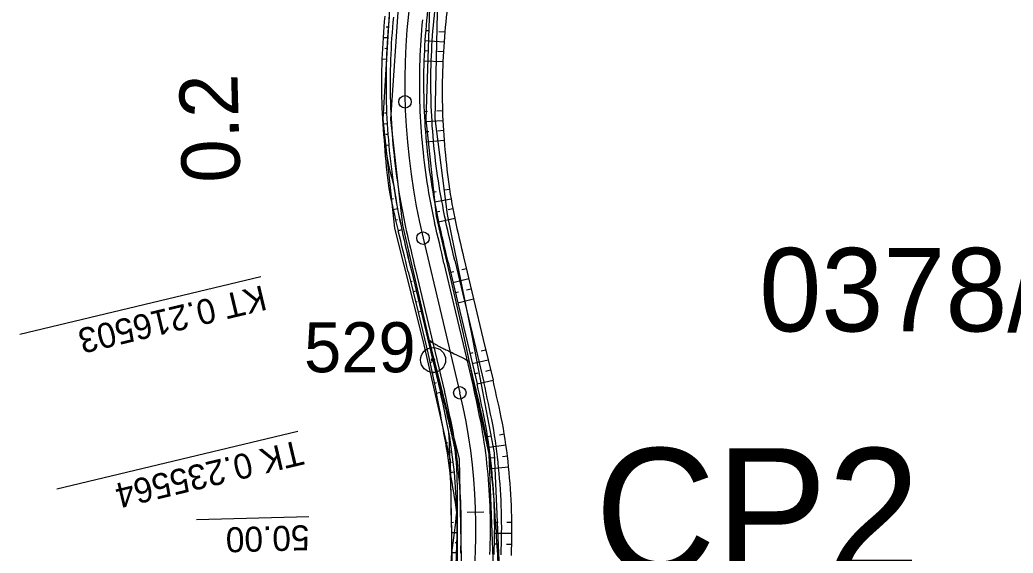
# Model space of a CAD drawing. Extents: x -495905 to -478420, y -1113297 to -1107716.
# Drawn here: x -479577.1 to -479458, y -1112599.2 to -1112535.3 of the extents above; entities that cross this region are included whole.
import ezdxf

# ---------------------------------------------------------------- set-up
doc = ezdxf.new("R2010")
doc.units = 0
for name, color, linetype in [('03_PC_OBJEKTY_NÁVRH_PR', 7, 'Continuous'), ('2D_VRSTEVNICE', 7, 'Continuous'), ('C1_HATCH_SLOPE_L', 7, 'Continuous'), ('C1_HATCH_SLOPE_R', 7, 'Continuous'), ('C1_HECTOMETRY', 7, 'Continuous'), ('C1_HLBODY', 7, 'Continuous'), ('C1_HRANA_TELESO', 7, 'Continuous'), ('C1_KORUNA', 7, 'Continuous'), ('C1_OSA', 7, 'Continuous'), ('C1_PRIKOP', 7, 'Continuous'), ('C1_STANICENI', 7, 'Continuous'), ('C1_VOZOVKA', 7, 'Continuous'), ('C1_ZPEVKRAJ', 7, 'Continuous'), ('ODVODNĚNÍ PLOŠNÉ', 7, 'Continuous'), ('zamereni', 7, 'Continuous')]:
    doc.layers.add(name, color=color, linetype=linetype)

msp = doc.modelspace()

# ---------------------------------------------------------------- linework, layer by layer
at = {"layer": '2D_VRSTEVNICE'}
for points in [[(-479525.11, -1112586.08), (-479525.71, -1112583.43), (-479527.92, -1112574.17), (-479528.05, -1112573.63), (-479527.67, -1112574.1), (-479523.31, -1112576.18), (-479523.27, -1112576.33), (-479523.24, -1112576.46), (-479520.65, -1112587.33), (-479519.74, -1112601.61), (-479519.55, -1112604.66), (-479519.74, -1112605.51), (-479520.18, -1112607.76)], [(-479563.42, -1112614.57), (-479552.62, -1112613.53), (-479552.09, -1112613.28), (-479528.71, -1112617.91), (-479528.26, -1112617.13), (-479527.79, -1112616.16), (-479527.75, -1112616.07), (-479525.81, -1112608.16), (-479524.64, -1112603.35), (-479524.69, -1112596.98), (-479524.66, -1112587.97), (-479525.11, -1112586.08)]]:
    msp.add_open_spline(points, degree=2, dxfattribs=at)
at = {"layer": 'C1_HATCH_SLOPE_L'}
for p, q in [((-479528.48, -1112536.6), (-479528.07, -1112536.63)), ((-479526.91, -1112536.73), (-479526.18, -1112536.79)), ((-479528.57, -1112537.81), (-479526.28, -1112537.96)), ((-479528.64, -1112539.02), (-479528.22, -1112539.04)), ((-479527.08, -1112539.1), (-479526.36, -1112539.14)), ((-479528.69, -1112540.24), (-479526.42, -1112540.31)), ((-479528.67, -1112546.31), (-479528.25, -1112546.29)), ((-479527.15, -1112546.24), (-479526.46, -1112546.21)), ((-479528.6, -1112547.52), (-479526.42, -1112547.39)), ((-479528.52, -1112548.73), (-479528.1, -1112548.7)), ((-479527.02, -1112548.62), (-479526.36, -1112548.57)), ((-479528.42, -1112549.95), (-479526.28, -1112549.75)), ((-479527.64, -1112555.97), (-479527.22, -1112555.9)), ((-479526.21, -1112555.72), (-479525.61, -1112555.62)), ((-479527.42, -1112557.16), (-479525.42, -1112556.79)), ((-479527.19, -1112558.35), (-479526.78, -1112558.27)), ((-479525.79, -1112558.07), (-479525.22, -1112557.96)), ((-479526.94, -1112559.54), (-479524.99, -1112559.12)), ((-479525.51, -1112565.58), (-479525.11, -1112565.49)), ((-479524.15, -1112565.26), (-479523.6, -1112565.13)), ((-479525.22, -1112566.8), (-479523.32, -1112566.35)), ((-479524.93, -1112568.02), (-479524.53, -1112567.92)), ((-479523.57, -1112567.69), (-479523.03, -1112567.56)), ((-479524.64, -1112569.23), (-479522.74, -1112568.78)), ((-479523.19, -1112575.31), (-479522.78, -1112575.21)), ((-479521.84, -1112574.99), (-479521.3, -1112574.86)), ((-479522.9, -1112576.53), (-479521, -1112576.07)), ((-479522.61, -1112577.74), (-479522.2, -1112577.65)), ((-479521.25, -1112577.42), (-479520.7, -1112577.29)), ((-479522.32, -1112578.96), (-479520.41, -1112578.5)), ((-479521.06, -1112585.27), (-479520.65, -1112585.2)), ((-479519.64, -1112585.05), (-479519.06, -1112584.96)), ((-479520.87, -1112586.54), (-479518.86, -1112586.27)), ((-479520.71, -1112587.82), (-479520.3, -1112587.77)), ((-479519.28, -1112587.65), (-479518.69, -1112587.58)), ((-479520.57, -1112589.1), (-479518.54, -1112588.9)), ((-479520.22, -1112595.54), (-479519.8, -1112595.54)), ((-479518.77, -1112595.53), (-479518.16, -1112595.52)), ((-479520.22, -1112596.83), (-479518.15, -1112596.85)), ((-479520.24, -1112598.12), (-479519.82, -1112598.13)), ((-479518.78, -1112598.16), (-479518.16, -1112598.18))]:
    msp.add_line(p, q, dxfattribs=at)
at = {"layer": 'C1_HATCH_SLOPE_R'}
for p, q in [((-479533.5, -1112536.19), (-479533.5, -1112536.19)), ((-479532.97, -1112536.23), (-479533.23, -1112536.21)), ((-479533.06, -1112537.51), (-479533.6, -1112537.48)), ((-479533.67, -1112538.77), (-479533.67, -1112538.77)), ((-479533.14, -1112538.8), (-479533.4, -1112538.78)), ((-479533.19, -1112540.08), (-479533.72, -1112540.06)), ((-479533.7, -1112546.53), (-479533.7, -1112546.53)), ((-479533.16, -1112546.51), (-479533.43, -1112546.52)), ((-479533.1, -1112547.79), (-479533.62, -1112547.82)), ((-479533.53, -1112549.11), (-479533.53, -1112549.11)), ((-479533.01, -1112549.07), (-479533.27, -1112549.09)), ((-479532.9, -1112550.35), (-479533.42, -1112550.4)), ((-479532.36, -1112556.77), (-479532.65, -1112556.82)), ((-479532.07, -1112556.72), (-479532.08, -1112556.72)), ((-479531.85, -1112557.99), (-479532.38, -1112558.09)), ((-479531.85, -1112559.3), (-479532.09, -1112559.35)), ((-479531.6, -1112559.25), (-479531.61, -1112559.25)), ((-479531.34, -1112560.51), (-479531.78, -1112560.6)), ((-479530.1, -1112566.68), (-479530.29, -1112566.73)), ((-479529.89, -1112566.63), (-479529.9, -1112566.63)), ((-479529.6, -1112567.85), (-479529.99, -1112567.94)), ((-479529.51, -1112569.11), (-479529.69, -1112569.15)), ((-479529.31, -1112569.06), (-479529.31, -1112569.06)), ((-479529.02, -1112570.28), (-479529.39, -1112570.37)), ((-479527.78, -1112576.41), (-479527.97, -1112576.45)), ((-479527.57, -1112576.36), (-479527.57, -1112576.36)), ((-479527.28, -1112577.57), (-479527.71, -1112577.67)), ((-479526.99, -1112578.79), (-479526.99, -1112578.79)), ((-479527.22, -1112578.84), (-479527.43, -1112578.9)), ((-479526.7, -1112580), (-479527.17, -1112580.12)), ((-479525.51, -1112585.95), (-479525.57, -1112585.96)), ((-479525.85, -1112586.01), (-479526.07, -1112586.04)), ((-479525.33, -1112587.15), (-479525.88, -1112587.22)), ((-479525.18, -1112588.35), (-479525.37, -1112588.37)), ((-479525.63, -1112588.4), (-479525.7, -1112588.41)), ((-479525.05, -1112589.55), (-479525.55, -1112589.6)), ((-479525.13, -1112595.59), (-479525.38, -1112595.6)), ((-479524.72, -1112595.59), (-479524.79, -1112595.59)), ((-479524.72, -1112596.8), (-479525.35, -1112596.79)), ((-479525.26, -1112598), (-479525.35, -1112597.99)), ((-479524.74, -1112598.01), (-479524.96, -1112598)), ((-479524.78, -1112599.22), (-479525.36, -1112599.19))]:
    msp.add_line(p, q, dxfattribs=at)
at = {"layer": 'C1_HECTOMETRY'}
msp.add_circle((-479530.96, -1112545.16), 0.75, dxfattribs=at)
at = {"layer": 'C1_HLBODY'}
for p, q in [((-479548.26, -1112566.14), (-479577.15, -1112573.03)), ((-479543.83, -1112584.67), (-479572.72, -1112591.57))]:
    msp.add_line(p, q, dxfattribs=at)
for centre in [(-479528.8, -1112561.49), (-479524.38, -1112580.03)]:
    msp.add_circle(centre, 0.75, dxfattribs=at)
at = {"layer": 'C1_HRANA_TELESO'}
for p, q in [((-479523.89, -1112563.91), (-479522.74, -1112568.78)), ((-479530.59, -1112565.51), (-479529.39, -1112570.37)), ((-479522.74, -1112568.78), (-479521.59, -1112573.65)), ((-479529.39, -1112570.37), (-479528.24, -1112575.23)), ((-479521.59, -1112573.65), (-479520.41, -1112578.5)), ((-479528.24, -1112575.23), (-479527.17, -1112580.12))]:
    msp.add_line(p, q, dxfattribs=at)
for centre, radius, start, end in [((-479451.04, -1112543.28), 75.42, 170.5824, 174.1635), ((-479450.99, -1112542.88), 82.78, 174.4657, 178.0466), ((-479451.04, -1112543.58), 75.45, 173.9416, 177.5227), ((-479450.99, -1112543.05), 82.79, 177.9315, 181.5125), ((-479451, -1112543.85), 75.5, 177.318, 180.8993), ((-479451.01, -1112542.57), 82.78, 181.8447, 185.4257), ((-479450.94, -1112543.96), 75.56, 180.8167, 184.398), ((-479450.85, -1112544.18), 75.63, 184.2203, 187.8018), ((-479450.81, -1112544.56), 82.82, 184.0404, 187.6221), ((-479450.76, -1112544.23), 75.72, 187.757, 191.3386), ((-479451.54, -1112540.21), 82.79, 190.676, 194.259), ((-479340.15, -1112518.87), 189.18, 192.2848, 193.775), ((-479756.62, -1112617.43), 231.91, 12.9353, 14.1831), ((-479737.47, -1112628.79), 222.81, 11.689, 13.0438), ((-479724.82, -1112619.13), 201.46, 9.7949, 11.1667), ((-479592.42, -1112596.59), 74.28, 5.9416, 10.0341), ((-479592.28, -1112597.58), 67.2, 6.8166, 10.9099), ((-479592.45, -1112596.51), 74.3, 1.7819, 5.8745), ((-479592.58, -1112593.71), 67.16, 359.4118, 3.5074), ((-479592.47, -1112596.58), 74.32, 357.7424, 1.835), ((-479592.46, -1112597.7), 67.11, 358.7224, 2.8158), ((-479592.43, -1112595.83), 67.15, 353.0407, 357.1334)]:
    msp.add_arc(centre, radius, start, end, dxfattribs=at)
at = {"layer": 'C1_KORUNA'}
for p, q in [((-479525.8, -1112564.37), (-479524.64, -1112569.23)), ((-479530.18, -1112565.41), (-479529.02, -1112570.28)), ((-479524.64, -1112569.23), (-479523.48, -1112574.1)), ((-479529.02, -1112570.28), (-479527.86, -1112575.14)), ((-479527.86, -1112575.14), (-479526.7, -1112580)), ((-479523.48, -1112574.1), (-479522.32, -1112578.96))]:
    msp.add_line(p, q, dxfattribs=at)
for centre, radius, start, end in [((-479450.99, -1112542.91), 77.75, 170.8644, 174.4453), ((-479450.99, -1112542.91), 82.25, 174.4454, 178.0263), ((-479450.99, -1112542.91), 77.75, 174.4453, 178.0263), ((-479450.99, -1112542.91), 82.25, 178.0263, 181.6073), ((-479450.99, -1112542.91), 77.75, 178.0263, 181.6073), ((-479450.99, -1112542.91), 82.25, 181.6073, 185.1883), ((-479450.99, -1112542.91), 77.75, 181.6073, 185.1883), ((-479450.99, -1112542.91), 77.75, 185.1883, 188.7693), ((-479450.99, -1112542.91), 82.25, 185.1883, 188.7693), ((-479450.99, -1112542.91), 77.75, 188.7693, 192.3503), ((-479450.99, -1112542.91), 82.25, 188.7693, 192.3503), ((-479695.67, -1112601.88), 173.96, 12.4518, 14.0848), ((-479444.64, -1112542.66), 88.52, 191.6298, 194.894), ((-479725.12, -1112624.02), 203.25, 11.1379, 12.507), ((-479733.94, -1112625.84), 216.75, 11.1312, 12.4903), ((-479592.46, -1112596.28), 67.75, 5.7036, 9.7962), ((-479592.46, -1112596.28), 72.25, 5.7036, 9.7962), ((-479592.46, -1112596.28), 67.75, 1.6111, 5.7036), ((-479592.46, -1112596.28), 72.25, 1.6111, 5.7036), ((-479592.46, -1112596.28), 72.25, 357.5185, 1.6111), ((-479592.46, -1112596.28), 67.75, 357.5185, 1.6111), ((-479592.46, -1112596.28), 67.75, 353.426, 357.5185)]:
    msp.add_arc(centre, radius, start, end, dxfattribs=at)
at = {"layer": 'C1_OSA'}
msp.add_line((-479528.8, -1112561.49), (-479524.38, -1112580.03), dxfattribs=at)
for centre, radius, start, end in [((-479450.99, -1112542.91), 80, 149.2096, 193.4269), ((-479592.46, -1112596.28), 70, 327.8575, 13.4269)]:
    msp.add_arc(centre, radius, start, end, dxfattribs=at)
at = {"layer": 'C1_PRIKOP'}
for p, q in [((-479524.99, -1112564.18), (-479523.83, -1112569.04)), ((-479530.19, -1112565.42), (-479529.03, -1112570.28)), ((-479523.83, -1112569.04), (-479522.67, -1112573.9)), ((-479529.03, -1112570.28), (-479527.87, -1112575.14)), ((-479522.67, -1112573.9), (-479521.51, -1112578.77)), ((-479527.87, -1112575.14), (-479526.71, -1112580.01))]:
    msp.add_line(p, q, dxfattribs=at)
for centre, radius, start, end in [((-479450.99, -1112542.91), 76.91, 170.8644, 174.4453), ((-479450.99, -1112542.91), 76.91, 174.4453, 178.0263), ((-479450.99, -1112542.91), 76.91, 178.0263, 181.6073), ((-479450.99, -1112542.91), 76.91, 181.6073, 185.1883), ((-479450.99, -1112542.91), 76.91, 185.1883, 188.7693), ((-479452.37, -1112534.91), 82.51, 190.8226, 194.4211), ((-479450.99, -1112542.91), 76.91, 188.7693, 192.3503), ((-479450.99, -1112542.91), 82.26, 188.7693, 192.3503), ((-479887.22, -1112647.06), 371.59, 12.8885, 13.6505), ((-479411.39, -1112534.83), 122.67, 192.0843, 194.4395), ((-479735.58, -1112626.17), 219.26, 11.13, 12.4874), ((-479725.1, -1112624.02), 203.22, 11.1379, 12.507), ((-479593.04, -1112589.45), 67.49, 359.871, 3.9848), ((-479592.46, -1112596.28), 73.09, 5.7036, 9.7962), ((-479592.46, -1112596.28), 73.09, 1.6111, 5.7036), ((-479591.68, -1112603.1), 67.49, 7.4225, 11.5363), ((-479592.46, -1112596.28), 73.09, 357.5185, 1.6111), ((-479591.93, -1112588.29), 67.45, 350.6997, 354.8213)]:
    msp.add_arc(centre, radius, start, end, dxfattribs=at)
at = {"layer": 'C1_STANICENI'}
for p, q in [((-479523.49, -1112594.34), (-479521.49, -1112594.29)), ((-479542.48, -1112594.88), (-479555.98, -1112595.26))]:
    msp.add_line(p, q, dxfattribs=at)
at = {"layer": 'C1_VOZOVKA'}
for p, q in [((-479526.29, -1112564.49), (-479525.13, -1112569.35)), ((-479529.69, -1112565.3), (-479528.53, -1112570.16)), ((-479528.53, -1112570.16), (-479527.37, -1112575.02)), ((-479525.13, -1112569.35), (-479523.97, -1112574.21)), ((-479527.37, -1112575.02), (-479526.21, -1112579.89)), ((-479523.97, -1112574.21), (-479522.81, -1112579.07))]:
    msp.add_line(p, q, dxfattribs=at)
for centre, radius, start, end in [((-479450.99, -1112542.91), 81.75, 174.4454, 178.0263), ((-479450.99, -1112542.91), 78.25, 174.4453, 178.0263), ((-479450.99, -1112542.91), 81.75, 178.0263, 181.6073), ((-479450.99, -1112542.91), 78.25, 178.0263, 181.6073), ((-479450.99, -1112542.91), 81.75, 181.6073, 185.1883), ((-479450.99, -1112542.91), 78.25, 181.6073, 185.1883), ((-479450.99, -1112542.91), 78.25, 185.1883, 188.7693), ((-479450.99, -1112542.91), 81.75, 185.1883, 188.7693), ((-479450.99, -1112542.91), 78.25, 188.7693, 192.3503), ((-479450.99, -1112542.91), 81.75, 188.7693, 192.3503), ((-479646.41, -1112590.26), 122.85, 12.1092, 14.4259), ((-479055.23, -1112450.88), 488.07, 192.9672, 193.558), ((-479726.1, -1112624.22), 204.75, 11.1371, 12.505), ((-479732.96, -1112625.63), 215.25, 11.1319, 12.4921), ((-479592.46, -1112596.28), 68.25, 5.7036, 9.7962), ((-479592.46, -1112596.28), 71.75, 5.7036, 9.7962), ((-479592.46, -1112596.28), 68.25, 1.6111, 5.7036), ((-479592.46, -1112596.28), 71.75, 1.6111, 5.7036), ((-479592.46, -1112596.28), 71.75, 357.5185, 1.6111), ((-479592.46, -1112596.28), 68.25, 357.5185, 1.6111)]:
    msp.add_arc(centre, radius, start, end, dxfattribs=at)
at = {"layer": 'C1_ZPEVKRAJ'}
for p, q in [((-479526.29, -1112564.49), (-479525.13, -1112569.35)), ((-479529.69, -1112565.3), (-479528.53, -1112570.16)), ((-479528.53, -1112570.16), (-479527.37, -1112575.02)), ((-479525.13, -1112569.35), (-479523.97, -1112574.21)), ((-479527.37, -1112575.02), (-479526.21, -1112579.89)), ((-479523.97, -1112574.21), (-479522.81, -1112579.07))]:
    msp.add_line(p, q, dxfattribs=at)
for centre, radius, start, end in [((-479450.99, -1112542.91), 81.75, 174.4454, 178.0263), ((-479450.99, -1112542.91), 78.25, 174.4453, 178.0263), ((-479450.99, -1112542.91), 81.75, 178.0263, 181.6073), ((-479450.99, -1112542.91), 78.25, 178.0263, 181.6073), ((-479450.99, -1112542.91), 81.75, 181.6073, 185.1883), ((-479450.99, -1112542.91), 78.25, 181.6073, 185.1883), ((-479450.99, -1112542.91), 78.25, 185.1883, 188.7693), ((-479450.99, -1112542.91), 81.75, 185.1883, 188.7693), ((-479450.99, -1112542.91), 78.25, 188.7693, 192.3503), ((-479450.99, -1112542.91), 81.75, 188.7693, 192.3503), ((-479646.41, -1112590.26), 122.85, 12.1092, 14.4259), ((-479055.23, -1112450.88), 488.07, 192.9672, 193.558), ((-479726.1, -1112624.22), 204.75, 11.1371, 12.505), ((-479732.96, -1112625.63), 215.25, 11.1319, 12.4921), ((-479592.46, -1112596.28), 68.25, 5.7036, 9.7962), ((-479592.46, -1112596.28), 71.75, 5.7036, 9.7962), ((-479592.46, -1112596.28), 68.25, 1.6111, 5.7036), ((-479592.46, -1112596.28), 71.75, 1.6111, 5.7036), ((-479592.46, -1112596.28), 71.75, 357.5185, 1.6111), ((-479592.46, -1112596.28), 68.25, 357.5185, 1.6111)]:
    msp.add_arc(centre, radius, start, end, dxfattribs=at)
at = {"layer": 'zamereni'}
for p, q in [((-479533.58, -1112547.25), (-479532.62, -1112530.97)), ((-479532.67, -1112547.29), (-479531.57, -1112531.1)), ((-479527.97, -1112532.03), (-479528.47, -1112547.28)), ((-479527.05, -1112532.12), (-479527.39, -1112547.14)), ((-479532.18, -1112560.29), (-479533.58, -1112547.25)), ((-479531.24, -1112559.95), (-479532.67, -1112547.29)), ((-479528.47, -1112547.28), (-479527.24, -1112558.88)), ((-479527.39, -1112547.14), (-479525.91, -1112558.67)), ((-479527.24, -1112558.88), (-479523.99, -1112572.97)), ((-479525.91, -1112558.67), (-479522.95, -1112573.18)), ((-479528.78, -1112573.77), (-479532.18, -1112560.29)), ((-479528.05, -1112573.63), (-479531.24, -1112559.95)), ((-479525.49, -1112588.1), (-479528.78, -1112573.77)), ((-479524.43, -1112587.94), (-479528.05, -1112573.63)), ((-479523.99, -1112572.97), (-479520.91, -1112587.4)), ((-479522.95, -1112573.18), (-479520.27, -1112587.23)), ((-479525.25, -1112603.31), (-479525.49, -1112588.1)), ((-479524.11, -1112603.38), (-479524.43, -1112587.94)), ((-479520.91, -1112587.4), (-479520.23, -1112604.6)), ((-479520.27, -1112587.23), (-479519.49, -1112604.66))]:
    msp.add_line(p, q, dxfattribs=at)
for radius in [1.5, 0.181]:
    msp.add_circle((-479527.59, -1112576.09), radius, dxfattribs=at)

# ---------------------------------------------------------------- texts
at = {"layer": '03_PC_OBJEKTY_NÁVRH_PR'}
msp.add_text('CP2', height=15, dxfattribs=at).set_placement((-479508.19, -1112601.67))
at = {"layer": 'C1_HECTOMETRY'}
msp.add_text('0.2', height=7, rotation=91.5617, dxfattribs=at).set_placement((-479550.71, -1112554.76))
at = {"layer": 'C1_HLBODY'}
for s, p in [('KT 0.216503', (-479548.02, -1112567.11)), ('TK 0.235564', (-479543.6, -1112585.65))]:
    msp.add_text(s, height=2.999, rotation=193.4269, dxfattribs=at).set_placement(p)
at = {"layer": 'C1_STANICENI'}
msp.add_text('50.00', height=2.999, rotation=181.6111, dxfattribs=at).set_placement((-479542.46, -1112595.88))
at = {"layer": 'ODVODNĚNÍ PLOŠNÉ'}
msp.add_text('0378/1986', height=10, dxfattribs=at).set_placement((-479488.48, -1112572.67))
at = {"layer": 'zamereni'}
msp.add_text('529', height=6, dxfattribs=at).set_placement((-479543.07, -1112577.57))

doc.saveas('drawing.dxf')
